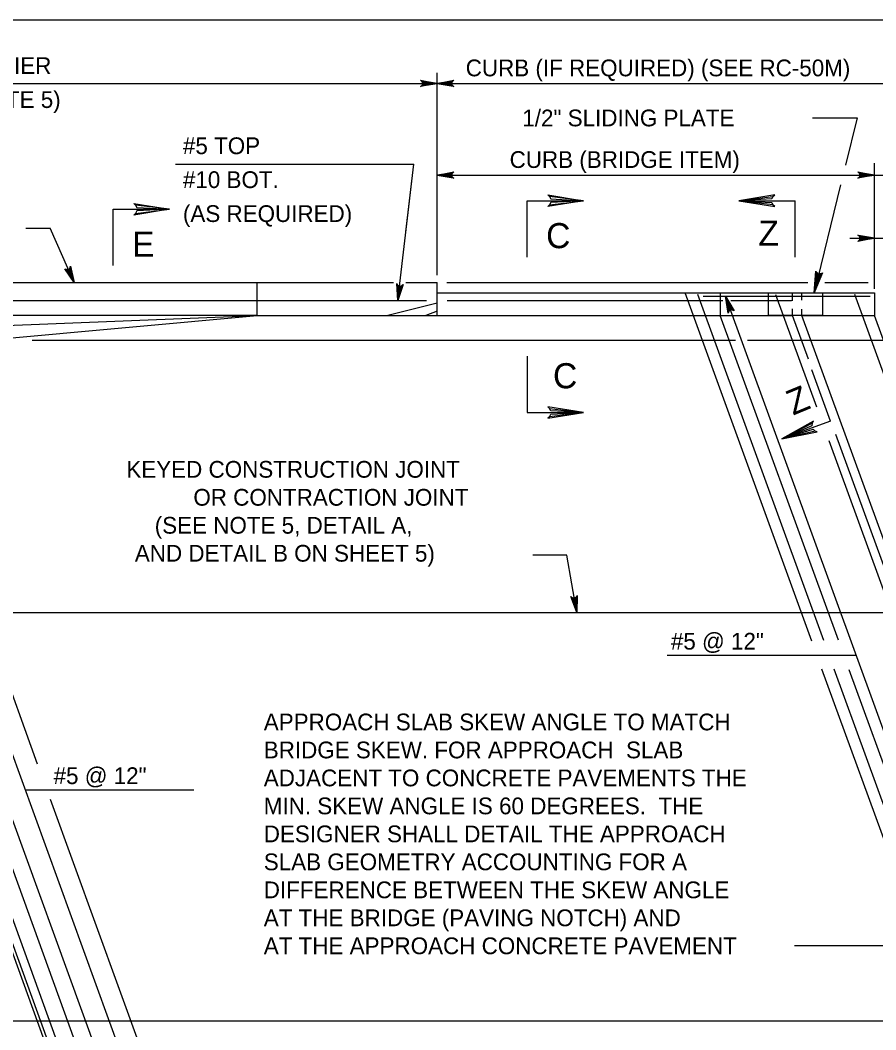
# Model space of a CAD drawing. Extents: x 636530 to 644067, y 294168 to 299122.
# Drawn here: x 640007.1 to 640160.3, y 296348.7 to 296529.5 of the extents above; entities that cross this region are included whole.
import ezdxf

# ---------------------------------------------------------------- set-up
doc = ezdxf.new("R2010")
doc.units = 0
doc.layers.add('1', color=7, linetype='Continuous')

msp = doc.modelspace()

# ---------------------------------------------------------------- linework, layer by layer
at = {"layer": '1'}
for p, q in [((640673.78, 296529.48), (639887.78, 296529.48)), ((640081.73, 296483.82), (640081.73, 296520.03)), ((639962.57, 296518.15), (640081.73, 296518.15)), ((640082.23, 296518.15), (640185.45, 296518.15)), ((640148.96, 296512.01), (640156.91, 296512.01)), ((640156.91, 296512.01), (640154.83, 296503.53)), ((640034.85, 296503.68), (640077.55, 296503.68)), ((640074.71, 296479.27), (640077.55, 296503.68)), ((640076.14, 296491.56), (640077.55, 296503.68)), ((640160.02, 296483.97), (640160.02, 296503.88)), ((640082.23, 296501.74), (640081.73, 296501.74)), ((640082.23, 296501.74), (640226.46, 296501.74)), ((640153.97, 296500.02), (640149.23, 296480.68)), ((640097.87, 296487.07), (640097.87, 296497.15)), ((640097.87, 296497.15), (640107.95, 296497.15)), ((640135.76, 296497.15), (640145.84, 296497.15)), ((640145.84, 296487.07), (640145.84, 296497.15)), ((640160.02, 296481.38), (640160.02, 296493.4)), ((640008.09, 296492.23), (640012.4, 296492.23)), ((640016.75, 296482.48), (640012.4, 296492.23)), ((640155.62, 296490.43), (640229.99, 296490.43)), ((640040.54, 296266.78), (639962.03, 296482.48)), ((640058.81, 296218.07), (639962.57, 296482.48)), ((639962.57, 296482.48), (640073.93, 296482.48)), ((640063.68, 296218.07), (639967.44, 296482.48)), ((640066.92, 296218.07), (639970.68, 296482.48)), ((640049.49, 296476.62), (640049.49, 296482.48)), ((640076.14, 296482.48), (640081.73, 296482.48)), ((640081.73, 296476.62), (640081.73, 296482.48)), ((640083.47, 296482.48), (640148.1, 296482.48)), ((640116.43, 296482.48), (640148.1, 296482.48)), ((640151.13, 296482.48), (640158.93, 296482.48)), ((640060.06, 296219.08), (639964.56, 296481.47)), ((640028.87, 296334.26), (639975.65, 296480.49)), ((640081.73, 296480.68), (640160.02, 296480.68)), ((640148.82, 296418.26), (640126.11, 296480.68)), ((640132.4, 296480.68), (640132.4, 296476.62)), ((640145.37, 296479.25), (640145.37, 296480.68)), ((640147.05, 296479.33), (640147.05, 296480.68)), ((640160.02, 296480.68), (640160.02, 296476.62)), ((639964.79, 296479.27), (640079.84, 296479.27)), ((640081.73, 296478.83), (640072.87, 296476.62)), ((640083.52, 296479.27), (640132.86, 296479.27)), ((640150.95, 296418.37), (640128.39, 296480.36)), ((640129.36, 296480.03), (640159.27, 296480.03)), ((640169.51, 296380.68), (640133.35, 296480.03)), ((640134.3, 296479.27), (640145.15, 296479.27)), ((640149.74, 296460.16), (640142.4, 296480.31)), ((640249.83, 296223.93), (640156.5, 296480.35)), ((640081.73, 296477.37), (640079.72, 296476.62)), ((640145.37, 296476.62), (640145.37, 296477.82)), ((640147.05, 296476.62), (640147.05, 296477.74)), ((640001.21, 296472.19), (640049.49, 296476.62)), ((640001.21, 296474.67), (640049.49, 296476.62)), ((640049.49, 296476.62), (640001.21, 296476.62)), ((640049.49, 296476.62), (640081.73, 296476.62)), ((640081.73, 296476.62), (640145.37, 296476.62)), ((640153.57, 296418.44), (640132.4, 296476.62)), ((640148.23, 296468.75), (640145.37, 296476.62)), ((640147.05, 296476.62), (640160.02, 296476.62)), ((640204.18, 296319.64), (640147.05, 296476.61)), ((640251.99, 296223.93), (640160.02, 296476.62)), ((640010.17, 296396.27), (639982.54, 296472.19)), ((640009.22, 296472.19), (640042.84, 296472.19)), ((640042.84, 296472.19), (640092.4, 296472.19)), ((640092.4, 296472.19), (640135.18, 296472.19)), ((640137.32, 296472.19), (640245.54, 296472.19)), ((640152.14, 296457.66), (640148.79, 296466.87)), ((640152.14, 296457.66), (640143.43, 296454.49)), ((640205.06, 296312.63), (640153.13, 296455.28)), ((640203.64, 296312.08), (640151.93, 296454.15)), ((640104.95, 296433.69), (640098.86, 296433.69)), ((640106.74, 296423.43), (640104.95, 296433.69)), ((639984.07, 296423.43), (640164.73, 296423.43)), ((640122.9, 296415.76), (640156.74, 296415.76)), ((640221.03, 296219.87), (640150.64, 296413.28)), ((640191.29, 296307.54), (640152.82, 296413.24)), ((640224.37, 296223.93), (640155.49, 296413.17)), ((640007.98, 296391.67), (640038.16, 296391.67)), ((640075.03, 296218.07), (640012.48, 296389.93)), ((640145.7, 296363.76), (640166.4, 296363.76)), ((639970.03, 296350.27), (640230.16, 296350.27))]:
    msp.add_line(p, q, dxfattribs=at)
for points in [[(640081.73, 296518.15), (640078.75, 296517.59), (640078.86, 296517.67), (640078.98, 296517.75), (640079.03, 296517.85), (640079.09, 296517.95), (640079.11, 296518.05), (640079.13, 296518.15), (640079.11, 296518.25), (640079.09, 296518.35), (640079.03, 296518.45), (640078.98, 296518.55), (640078.86, 296518.63), (640078.75, 296518.71), (640081.73, 296518.15), (640078.86, 296518.63), (640078.98, 296518.55), (640081.73, 296518.15), (640079.03, 296518.45), (640079.09, 296518.35), (640081.73, 296518.15), (640079.11, 296518.25), (640079.13, 296518.15), (640081.73, 296518.15), (640079.11, 296518.05), (640079.09, 296517.95), (640081.73, 296518.15), (640079.03, 296517.85), (640078.98, 296517.75), (640081.73, 296518.15), (640078.86, 296517.67)], [(640081.73, 296518.15), (640084.71, 296518.71), (640084.6, 296518.63), (640084.48, 296518.55), (640084.42, 296518.45), (640084.36, 296518.35), (640084.35, 296518.25), (640084.33, 296518.15), (640084.35, 296518.05), (640084.36, 296517.95), (640084.42, 296517.85), (640084.48, 296517.75), (640084.6, 296517.67), (640084.71, 296517.59), (640081.73, 296518.15), (640084.6, 296517.67), (640084.48, 296517.75), (640081.73, 296518.15), (640084.42, 296517.85), (640084.36, 296517.95), (640081.73, 296518.15), (640084.35, 296518.05), (640084.33, 296518.15), (640081.73, 296518.15), (640084.35, 296518.25), (640084.36, 296518.35), (640081.73, 296518.15), (640084.42, 296518.45), (640084.48, 296518.55), (640081.73, 296518.15), (640084.6, 296518.63)], [(640081.73, 296501.74), (640084.71, 296502.3), (640084.6, 296502.22), (640084.48, 296502.14), (640084.42, 296502.04), (640084.36, 296501.94), (640084.35, 296501.84), (640084.33, 296501.74), (640084.35, 296501.64), (640084.36, 296501.54), (640084.42, 296501.44), (640084.48, 296501.34), (640084.6, 296501.26), (640084.71, 296501.18), (640081.73, 296501.74), (640084.6, 296501.26), (640084.48, 296501.34), (640081.73, 296501.74), (640084.42, 296501.44), (640084.36, 296501.54), (640081.73, 296501.74), (640084.35, 296501.64), (640084.33, 296501.74), (640081.73, 296501.74), (640084.35, 296501.84), (640084.36, 296501.94), (640081.73, 296501.74), (640084.42, 296502.04), (640084.48, 296502.14), (640081.73, 296501.74), (640084.6, 296502.22)], [(640160.02, 296501.74), (640157.04, 296501.18), (640157.15, 296501.26), (640157.27, 296501.34), (640157.33, 296501.44), (640157.39, 296501.54), (640157.4, 296501.64), (640157.42, 296501.74), (640157.4, 296501.84), (640157.39, 296501.94), (640157.33, 296502.04), (640157.27, 296502.14), (640157.15, 296502.22), (640157.04, 296502.3), (640160.02, 296501.74), (640157.15, 296502.22), (640157.27, 296502.14), (640160.02, 296501.74), (640157.33, 296502.04), (640157.39, 296501.94), (640160.02, 296501.74), (640157.4, 296501.84), (640157.42, 296501.74), (640160.02, 296501.74), (640157.4, 296501.64), (640157.39, 296501.54), (640160.02, 296501.74), (640157.33, 296501.44), (640157.27, 296501.34), (640160.02, 296501.74), (640157.15, 296501.26)], [(640101.84, 296497.92), (640102.07, 296497.48), (640107.95, 296497.15), (640101.84, 296497.92), (640101.53, 296498.19), (640107.95, 296497.15), (640102.07, 296496.86), (640101.86, 296496.42), (640107.95, 296497.15), (640101.53, 296496.13), (640101.86, 296496.42)], [(640141.86, 296497.92), (640141.64, 296497.48), (640135.76, 296497.15), (640141.86, 296497.92), (640142.18, 296498.19), (640135.76, 296497.15), (640141.63, 296496.86), (640141.85, 296496.42), (640135.76, 296497.15), (640142.18, 296496.13), (640141.85, 296496.42)], [(640023.72, 296485.53), (640023.72, 296495.61), (640033.8, 296495.61)], [(640027.7, 296496.38), (640027.93, 296495.94), (640033.8, 296495.61), (640027.7, 296496.38), (640027.39, 296496.65), (640033.8, 296495.61), (640027.93, 296495.32), (640027.72, 296494.89), (640033.8, 296495.61), (640027.39, 296494.59), (640027.72, 296494.89)], [(640160.02, 296490.43), (640157.04, 296489.87), (640157.15, 296489.95), (640157.27, 296490.03), (640157.33, 296490.13), (640157.39, 296490.23), (640157.4, 296490.33), (640157.42, 296490.43), (640157.4, 296490.53), (640157.39, 296490.63), (640157.33, 296490.73), (640157.27, 296490.83), (640157.15, 296490.91), (640157.04, 296490.99), (640160.02, 296490.43), (640157.15, 296490.91), (640157.27, 296490.83), (640160.02, 296490.43), (640157.33, 296490.73), (640157.39, 296490.63), (640160.02, 296490.43), (640157.4, 296490.53), (640157.42, 296490.43), (640160.02, 296490.43), (640157.4, 296490.33), (640157.39, 296490.23), (640160.02, 296490.43), (640157.33, 296490.13), (640157.27, 296490.03), (640160.02, 296490.43), (640157.15, 296489.95)], [(640016.75, 296482.48), (640015.03, 296484.98), (640015.15, 296484.91), (640015.26, 296484.83), (640015.38, 296484.82), (640015.5, 296484.81), (640015.59, 296484.83), (640015.69, 296484.86), (640015.78, 296484.91), (640015.86, 296484.97), (640015.93, 296485.06), (640016, 296485.16), (640016.02, 296485.3), (640016.05, 296485.43), (640016.75, 296482.48), (640016.02, 296485.3), (640016, 296485.16), (640016.75, 296482.48), (640015.93, 296485.06), (640015.86, 296484.97), (640016.75, 296482.48), (640015.78, 296484.91), (640015.69, 296484.86), (640016.75, 296482.48), (640015.59, 296484.83), (640015.5, 296484.81), (640016.75, 296482.48), (640015.38, 296484.82), (640015.26, 296484.83), (640016.75, 296482.48), (640015.15, 296484.91)], [(640150.53, 296484.1), (640150.25, 296484.03), (640149.23, 296480.68), (640150.53, 296484.1), (640150.73, 296484.24), (640149.23, 296480.68), (640149.89, 296484.11), (640149.67, 296484.3), (640149.23, 296480.68), (640149.55, 296484.53), (640149.67, 296484.3)], [(640074.71, 296479.27), (640074.5, 296482.3), (640074.57, 296482.17), (640074.63, 296482.05), (640074.73, 296481.98), (640074.82, 296481.91), (640074.92, 296481.88), (640075.01, 296481.85), (640075.11, 296481.86), (640075.22, 296481.86), (640075.32, 296481.91), (640075.43, 296481.96), (640075.52, 296482.06), (640075.61, 296482.17), (640074.71, 296479.27), (640075.52, 296482.06), (640075.43, 296481.96), (640074.71, 296479.27), (640075.32, 296481.91), (640075.22, 296481.86), (640074.71, 296479.27), (640075.11, 296481.86), (640075.01, 296481.85), (640074.71, 296479.27), (640074.92, 296481.88), (640074.82, 296481.91), (640074.71, 296479.27), (640074.73, 296481.98), (640074.63, 296482.05), (640074.71, 296479.27), (640074.57, 296482.17)], [(640133.35, 296480.03), (640134.9, 296477.41), (640134.78, 296477.49), (640134.67, 296477.58), (640134.56, 296477.6), (640134.44, 296477.62), (640134.34, 296477.6), (640134.24, 296477.58), (640134.15, 296477.53), (640134.07, 296477.48), (640133.99, 296477.39), (640133.92, 296477.3), (640133.88, 296477.17), (640133.85, 296477.03), (640133.35, 296480.03), (640133.88, 296477.17), (640133.92, 296477.3), (640133.35, 296480.03), (640133.99, 296477.39), (640134.07, 296477.48), (640133.35, 296480.03), (640134.15, 296477.53), (640134.24, 296477.58), (640133.35, 296480.03), (640134.34, 296477.6), (640134.44, 296477.62), (640133.35, 296480.03), (640134.56, 296477.6), (640134.67, 296477.58), (640133.35, 296480.03), (640134.78, 296477.49)], [(640097.87, 296469.31), (640097.87, 296459.23), (640107.95, 296459.23)], [(640101.84, 296458.47), (640102.07, 296458.91), (640107.95, 296459.23), (640101.84, 296458.47), (640101.53, 296458.2), (640107.95, 296459.23), (640102.07, 296459.52), (640101.86, 296459.96), (640107.95, 296459.23), (640101.53, 296460.25), (640101.86, 296459.96)], [(640148.89, 296457.32), (640148.83, 296456.83), (640143.43, 296454.49), (640148.89, 296457.32), (640149.09, 296457.68), (640143.43, 296454.49), (640149.04, 296456.25), (640149.39, 296455.91), (640143.43, 296454.49), (640149.8, 296455.75), (640149.39, 296455.91)], [(640106.74, 296423.43), (640105.67, 296426.27), (640105.77, 296426.17), (640105.87, 296426.07), (640105.98, 296426.03), (640106.09, 296425.99), (640106.19, 296425.99), (640106.29, 296425.99), (640106.39, 296426.02), (640106.48, 296426.06), (640106.57, 296426.13), (640106.66, 296426.21), (640106.72, 296426.33), (640106.78, 296426.46), (640106.74, 296423.43), (640106.72, 296426.33), (640106.66, 296426.21), (640106.74, 296423.43), (640106.57, 296426.13), (640106.48, 296426.06), (640106.74, 296423.43), (640106.39, 296426.02), (640106.29, 296425.99), (640106.74, 296423.43), (640106.19, 296425.99), (640106.09, 296425.99), (640106.74, 296423.43), (640105.98, 296426.03), (640105.87, 296426.07), (640106.74, 296423.43), (640105.77, 296426.17)]]:
    msp.add_lwpolyline(points, dxfattribs=at)
msp.add_lwpolyline([(640141.05, 296480.68), (640150.71, 296480.68), (640150.71, 296476.62), (640141.05, 296476.62)], close=True, dxfattribs=at)

# ---------------------------------------------------------------- texts
for s, height, p in [('BARRIER', 3, (639994.81, 296519.84)), ('CURB (IF REQUIRED) (SEE RC-50M)', 3, (640086.84, 296519.43)), ('(SEE NOTE 5)', 3, (639988.01, 296513.76)), ('1/2" SLIDING PLATE', 3, (640096.98, 296510.47)), ('#5 TOP', 3, (640036.2, 296505.49)), ('CURB (BRIDGE ITEM)', 3, (640094.7, 296503.02)), ('#10 BOT.', 3, (640036.2, 296499.42)), ('(AS REQUIRED)', 3, (640036.2, 296493.34)), ('C', 4.5, (640101.24, 296488.65)), ('Z', 4.5, (640139.25, 296489.1)), ('E', 4.5, (640027.11, 296487.11)), ('C', 4.5, (640102.47, 296463.56)), ('KEYED CONSTRUCTION JOINT', 3, (640026.07, 296447.55)), ('OR CONTRACTION JOINT ', 3, (640038.07, 296442.54)), ('(SEE NOTE 5, DETAIL A,', 3, (640031.15, 296437.53)), ('AND DETAIL B ON SHEET 5)', 3, (640027.59, 296432.52)), ('#5 @ 12"', 3, (640123.58, 296416.77)), ('APPROACH SLAB SKEW ANGLE TO MATCH', 3, (640050.68, 296402.31)), ('BRIDGE SKEW. FOR APPROACH  SLAB ', 3, (640050.68, 296397.3)), ('#5 @ 12"', 3, (640013.04, 296392.69)), ('ADJACENT TO CONCRETE PAVEMENTS THE ', 3, (640050.68, 296392.29)), ('MIN. SKEW ANGLE IS 60 DEGREES.  THE ', 3, (640050.68, 296387.28)), ('DESIGNER SHALL DETAIL THE APPROACH ', 3, (640050.68, 296382.27)), ('SLAB GEOMETRY ACCOUNTING FOR A ', 3, (640050.68, 296377.26)), ('DIFFERENCE BETWEEN THE SKEW ANGLE ', 3, (640050.68, 296372.25)), ('AT THE BRIDGE (PAVING NOTCH) AND ', 3, (640050.68, 296367.24)), ('AT THE APPROACH CONCRETE PAVEMENT', 3, (640050.68, 296362.23))]:
    msp.add_text(s, height=height, dxfattribs=at).set_placement(p)
msp.add_text('Z', height=4.5, rotation=22.4428, dxfattribs=at).set_placement((640145.45, 296458.66))

doc.saveas('drawing.dxf')
